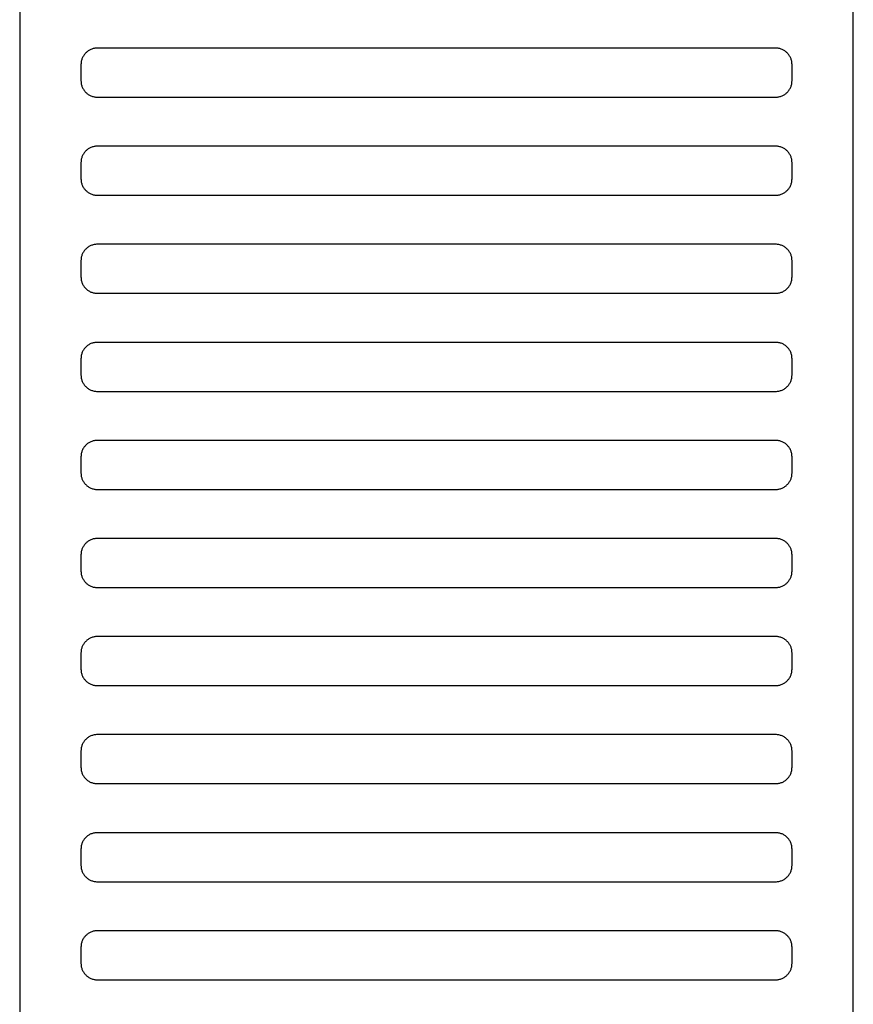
# Model space of a CAD drawing. Header units: millimetres. Extents: x -32221 to 212500, y 31663 to 93766.
# Tile 300 of 340: x 88788 to 88890, y 49596 to 49717. Entities that reach past the tile are written whole.
import ezdxf

# ---------------------------------------------------------------- set-up
doc = ezdxf.new("R2010")
doc.units = ezdxf.units.MM
doc.layers.add('Wyposazenie', color=250, linetype='Continuous')

msp = doc.modelspace()

# ---------------------------------------------------------------- linework, layer by layer
at = {"layer": 'Wyposazenie'}
for points in [[(88890.133, 48833.117), (88890.133, 50348.076), (88788.133, 50348.076), (88788.133, 48833.117)], [(88880.633, 49707.076), (88880.736, 49707.079), (88880.837, 49707.087), (88880.937, 49707.099), (88881.035, 49707.117), (88881.132, 49707.139), (88881.227, 49707.166), (88881.32, 49707.198), (88881.411, 49707.234), (88881.499, 49707.274), (88881.586, 49707.318), (88881.669, 49707.366), (88881.75, 49707.418), (88881.829, 49707.474), (88881.904, 49707.533), (88881.977, 49707.596), (88882.047, 49707.663), (88882.113, 49707.732), (88882.176, 49707.805), (88882.235, 49707.88), (88882.291, 49707.959), (88882.343, 49708.04), (88882.391, 49708.124), (88882.435, 49708.21), (88882.475, 49708.298), (88882.511, 49708.389), (88882.543, 49708.482), (88882.57, 49708.577), (88882.592, 49708.674), (88882.61, 49708.772), (88882.622, 49708.872), (88882.63, 49708.974), (88882.633, 49709.076), (88882.633, 49711.076), (88882.63, 49711.179), (88882.622, 49711.281), (88882.61, 49711.381), (88882.592, 49711.479), (88882.57, 49711.576), (88882.543, 49711.671), (88882.511, 49711.764), (88882.475, 49711.854), (88882.435, 49711.943), (88882.391, 49712.029), (88882.343, 49712.113), (88882.291, 49712.194), (88882.235, 49712.273), (88882.176, 49712.348), (88882.113, 49712.421), (88882.047, 49712.49), (88881.977, 49712.556), (88881.904, 49712.619), (88881.829, 49712.679), (88881.75, 49712.735), (88881.669, 49712.787), (88881.586, 49712.835), (88881.499, 49712.879), (88881.411, 49712.919), (88881.32, 49712.955), (88881.227, 49712.986), (88881.132, 49713.013), (88881.035, 49713.036), (88880.937, 49713.053), (88880.837, 49713.066), (88880.736, 49713.074), (88880.633, 49713.076), (88797.633, 49713.076), (88797.53, 49713.074), (88797.428, 49713.066), (88797.328, 49713.053), (88797.23, 49713.036), (88797.133, 49713.013), (88797.038, 49712.986), (88796.945, 49712.955), (88796.855, 49712.919), (88796.766, 49712.879), (88796.68, 49712.835), (88796.596, 49712.787), (88796.515, 49712.735), (88796.436, 49712.679), (88796.361, 49712.619), (88796.288, 49712.556), (88796.219, 49712.49), (88796.153, 49712.421), (88796.09, 49712.348), (88796.03, 49712.273), (88795.975, 49712.194), (88795.922, 49712.113), (88795.874, 49712.029), (88795.83, 49711.943), (88795.79, 49711.854), (88795.754, 49711.764), (88795.723, 49711.671), (88795.696, 49711.576), (88795.673, 49711.479), (88795.656, 49711.381), (88795.643, 49711.281), (88795.635, 49711.179), (88795.633, 49711.076), (88795.633, 49709.076), (88795.635, 49708.974), (88795.643, 49708.872), (88795.656, 49708.772), (88795.673, 49708.674), (88795.696, 49708.577), (88795.723, 49708.482), (88795.754, 49708.389), (88795.79, 49708.298), (88795.83, 49708.21), (88795.874, 49708.124), (88795.922, 49708.04), (88795.975, 49707.959), (88796.03, 49707.88), (88796.09, 49707.805), (88796.153, 49707.732), (88796.219, 49707.663), (88796.288, 49707.596), (88796.361, 49707.533), (88796.436, 49707.474), (88796.515, 49707.418), (88796.596, 49707.366), (88796.68, 49707.318), (88796.766, 49707.274), (88796.855, 49707.234), (88796.945, 49707.198), (88797.038, 49707.166), (88797.133, 49707.139), (88797.23, 49707.117), (88797.328, 49707.099), (88797.428, 49707.087), (88797.53, 49707.079), (88797.633, 49707.076)], [(88880.633, 49695.076), (88880.736, 49695.079), (88880.837, 49695.087), (88880.937, 49695.099), (88881.035, 49695.117), (88881.132, 49695.139), (88881.227, 49695.166), (88881.32, 49695.198), (88881.411, 49695.234), (88881.499, 49695.274), (88881.586, 49695.318), (88881.669, 49695.366), (88881.75, 49695.418), (88881.829, 49695.474), (88881.904, 49695.533), (88881.977, 49695.596), (88882.047, 49695.663), (88882.113, 49695.732), (88882.176, 49695.805), (88882.235, 49695.88), (88882.291, 49695.959), (88882.343, 49696.04), (88882.391, 49696.124), (88882.435, 49696.21), (88882.475, 49696.298), (88882.511, 49696.389), (88882.543, 49696.482), (88882.57, 49696.577), (88882.592, 49696.674), (88882.61, 49696.772), (88882.622, 49696.872), (88882.63, 49696.974), (88882.633, 49697.076), (88882.633, 49699.076), (88882.63, 49699.179), (88882.622, 49699.281), (88882.61, 49699.381), (88882.592, 49699.479), (88882.57, 49699.576), (88882.543, 49699.671), (88882.511, 49699.764), (88882.475, 49699.854), (88882.435, 49699.943), (88882.391, 49700.029), (88882.343, 49700.113), (88882.291, 49700.194), (88882.235, 49700.273), (88882.176, 49700.348), (88882.113, 49700.421), (88882.047, 49700.49), (88881.977, 49700.556), (88881.904, 49700.619), (88881.829, 49700.679), (88881.75, 49700.735), (88881.669, 49700.787), (88881.586, 49700.835), (88881.499, 49700.879), (88881.411, 49700.919), (88881.32, 49700.955), (88881.227, 49700.986), (88881.132, 49701.013), (88881.035, 49701.036), (88880.937, 49701.053), (88880.837, 49701.066), (88880.736, 49701.074), (88880.633, 49701.076), (88797.633, 49701.076), (88797.53, 49701.074), (88797.428, 49701.066), (88797.328, 49701.053), (88797.23, 49701.036), (88797.133, 49701.013), (88797.038, 49700.986), (88796.945, 49700.955), (88796.855, 49700.919), (88796.766, 49700.879), (88796.68, 49700.835), (88796.596, 49700.787), (88796.515, 49700.735), (88796.436, 49700.679), (88796.361, 49700.619), (88796.288, 49700.556), (88796.219, 49700.49), (88796.153, 49700.421), (88796.09, 49700.348), (88796.03, 49700.273), (88795.975, 49700.194), (88795.922, 49700.113), (88795.874, 49700.029), (88795.83, 49699.943), (88795.79, 49699.854), (88795.754, 49699.764), (88795.723, 49699.671), (88795.696, 49699.576), (88795.673, 49699.479), (88795.656, 49699.381), (88795.643, 49699.281), (88795.635, 49699.179), (88795.633, 49699.076), (88795.633, 49697.076), (88795.635, 49696.974), (88795.643, 49696.872), (88795.656, 49696.772), (88795.673, 49696.674), (88795.696, 49696.577), (88795.723, 49696.482), (88795.754, 49696.389), (88795.79, 49696.298), (88795.83, 49696.21), (88795.874, 49696.124), (88795.922, 49696.04), (88795.975, 49695.959), (88796.03, 49695.88), (88796.09, 49695.805), (88796.153, 49695.732), (88796.219, 49695.663), (88796.288, 49695.596), (88796.361, 49695.533), (88796.436, 49695.474), (88796.515, 49695.418), (88796.596, 49695.366), (88796.68, 49695.318), (88796.766, 49695.274), (88796.855, 49695.234), (88796.945, 49695.198), (88797.038, 49695.166), (88797.133, 49695.139), (88797.23, 49695.117), (88797.328, 49695.099), (88797.428, 49695.087), (88797.53, 49695.079), (88797.633, 49695.076)], [(88880.633, 49683.076), (88880.736, 49683.079), (88880.837, 49683.087), (88880.937, 49683.099), (88881.035, 49683.117), (88881.132, 49683.139), (88881.227, 49683.166), (88881.32, 49683.198), (88881.411, 49683.234), (88881.499, 49683.274), (88881.586, 49683.318), (88881.669, 49683.366), (88881.75, 49683.418), (88881.829, 49683.474), (88881.904, 49683.533), (88881.977, 49683.596), (88882.047, 49683.663), (88882.113, 49683.732), (88882.176, 49683.805), (88882.235, 49683.88), (88882.291, 49683.959), (88882.343, 49684.04), (88882.391, 49684.124), (88882.435, 49684.21), (88882.475, 49684.298), (88882.511, 49684.389), (88882.543, 49684.482), (88882.57, 49684.577), (88882.592, 49684.674), (88882.61, 49684.772), (88882.622, 49684.872), (88882.63, 49684.974), (88882.633, 49685.076), (88882.633, 49687.076), (88882.63, 49687.179), (88882.622, 49687.281), (88882.61, 49687.381), (88882.592, 49687.479), (88882.57, 49687.576), (88882.543, 49687.671), (88882.511, 49687.764), (88882.475, 49687.854), (88882.435, 49687.943), (88882.391, 49688.029), (88882.343, 49688.113), (88882.291, 49688.194), (88882.235, 49688.273), (88882.176, 49688.348), (88882.113, 49688.421), (88882.047, 49688.49), (88881.977, 49688.556), (88881.904, 49688.619), (88881.829, 49688.679), (88881.75, 49688.735), (88881.669, 49688.787), (88881.586, 49688.835), (88881.499, 49688.879), (88881.411, 49688.919), (88881.32, 49688.955), (88881.227, 49688.986), (88881.132, 49689.013), (88881.035, 49689.036), (88880.937, 49689.053), (88880.837, 49689.066), (88880.736, 49689.074), (88880.633, 49689.076), (88797.633, 49689.076), (88797.53, 49689.074), (88797.428, 49689.066), (88797.328, 49689.053), (88797.23, 49689.036), (88797.133, 49689.013), (88797.038, 49688.986), (88796.945, 49688.955), (88796.855, 49688.919), (88796.766, 49688.879), (88796.68, 49688.835), (88796.596, 49688.787), (88796.515, 49688.735), (88796.436, 49688.679), (88796.361, 49688.619), (88796.288, 49688.556), (88796.219, 49688.49), (88796.153, 49688.421), (88796.09, 49688.348), (88796.03, 49688.273), (88795.975, 49688.194), (88795.922, 49688.113), (88795.874, 49688.029), (88795.83, 49687.943), (88795.79, 49687.854), (88795.754, 49687.764), (88795.723, 49687.671), (88795.696, 49687.576), (88795.673, 49687.479), (88795.656, 49687.381), (88795.643, 49687.281), (88795.635, 49687.179), (88795.633, 49687.076), (88795.633, 49685.076), (88795.635, 49684.974), (88795.643, 49684.872), (88795.656, 49684.772), (88795.673, 49684.674), (88795.696, 49684.577), (88795.723, 49684.482), (88795.754, 49684.389), (88795.79, 49684.298), (88795.83, 49684.21), (88795.874, 49684.124), (88795.922, 49684.04), (88795.975, 49683.959), (88796.03, 49683.88), (88796.09, 49683.805), (88796.153, 49683.732), (88796.219, 49683.663), (88796.288, 49683.596), (88796.361, 49683.533), (88796.436, 49683.474), (88796.515, 49683.418), (88796.596, 49683.366), (88796.68, 49683.318), (88796.766, 49683.274), (88796.855, 49683.234), (88796.945, 49683.198), (88797.038, 49683.166), (88797.133, 49683.139), (88797.23, 49683.117), (88797.328, 49683.099), (88797.428, 49683.087), (88797.53, 49683.079), (88797.633, 49683.076)], [(88880.633, 49671.076), (88880.736, 49671.079), (88880.837, 49671.087), (88880.937, 49671.099), (88881.035, 49671.117), (88881.132, 49671.139), (88881.227, 49671.166), (88881.32, 49671.198), (88881.411, 49671.234), (88881.499, 49671.274), (88881.586, 49671.318), (88881.669, 49671.366), (88881.75, 49671.418), (88881.829, 49671.474), (88881.904, 49671.533), (88881.977, 49671.596), (88882.047, 49671.663), (88882.113, 49671.732), (88882.176, 49671.805), (88882.235, 49671.88), (88882.291, 49671.959), (88882.343, 49672.04), (88882.391, 49672.124), (88882.435, 49672.21), (88882.475, 49672.298), (88882.511, 49672.389), (88882.543, 49672.482), (88882.57, 49672.577), (88882.592, 49672.674), (88882.61, 49672.772), (88882.622, 49672.872), (88882.63, 49672.974), (88882.633, 49673.076), (88882.633, 49675.076), (88882.63, 49675.179), (88882.622, 49675.281), (88882.61, 49675.381), (88882.592, 49675.479), (88882.57, 49675.576), (88882.543, 49675.671), (88882.511, 49675.764), (88882.475, 49675.854), (88882.435, 49675.943), (88882.391, 49676.029), (88882.343, 49676.113), (88882.291, 49676.194), (88882.235, 49676.273), (88882.176, 49676.348), (88882.113, 49676.421), (88882.047, 49676.49), (88881.977, 49676.556), (88881.904, 49676.619), (88881.829, 49676.679), (88881.75, 49676.735), (88881.669, 49676.787), (88881.586, 49676.835), (88881.499, 49676.879), (88881.411, 49676.919), (88881.32, 49676.955), (88881.227, 49676.986), (88881.132, 49677.013), (88881.035, 49677.036), (88880.937, 49677.053), (88880.837, 49677.066), (88880.736, 49677.074), (88880.633, 49677.076), (88797.633, 49677.076), (88797.53, 49677.074), (88797.428, 49677.066), (88797.328, 49677.053), (88797.23, 49677.036), (88797.133, 49677.013), (88797.038, 49676.986), (88796.945, 49676.955), (88796.855, 49676.919), (88796.766, 49676.879), (88796.68, 49676.835), (88796.596, 49676.787), (88796.515, 49676.735), (88796.436, 49676.679), (88796.361, 49676.619), (88796.288, 49676.556), (88796.219, 49676.49), (88796.153, 49676.421), (88796.09, 49676.348), (88796.03, 49676.273), (88795.975, 49676.194), (88795.922, 49676.113), (88795.874, 49676.029), (88795.83, 49675.943), (88795.79, 49675.854), (88795.754, 49675.764), (88795.723, 49675.671), (88795.696, 49675.576), (88795.673, 49675.479), (88795.656, 49675.381), (88795.643, 49675.281), (88795.635, 49675.179), (88795.633, 49675.076), (88795.633, 49673.076), (88795.635, 49672.974), (88795.643, 49672.872), (88795.656, 49672.772), (88795.673, 49672.674), (88795.696, 49672.577), (88795.723, 49672.482), (88795.754, 49672.389), (88795.79, 49672.298), (88795.83, 49672.21), (88795.874, 49672.124), (88795.922, 49672.04), (88795.975, 49671.959), (88796.03, 49671.88), (88796.09, 49671.805), (88796.153, 49671.732), (88796.219, 49671.663), (88796.288, 49671.596), (88796.361, 49671.533), (88796.436, 49671.474), (88796.515, 49671.418), (88796.596, 49671.366), (88796.68, 49671.318), (88796.766, 49671.274), (88796.855, 49671.234), (88796.945, 49671.198), (88797.038, 49671.166), (88797.133, 49671.139), (88797.23, 49671.117), (88797.328, 49671.099), (88797.428, 49671.087), (88797.53, 49671.079), (88797.633, 49671.076)], [(88880.633, 49659.076), (88880.736, 49659.079), (88880.837, 49659.087), (88880.937, 49659.099), (88881.035, 49659.117), (88881.132, 49659.139), (88881.227, 49659.166), (88881.32, 49659.198), (88881.411, 49659.234), (88881.499, 49659.274), (88881.586, 49659.318), (88881.669, 49659.366), (88881.75, 49659.418), (88881.829, 49659.474), (88881.904, 49659.533), (88881.977, 49659.596), (88882.047, 49659.663), (88882.113, 49659.732), (88882.176, 49659.805), (88882.235, 49659.88), (88882.291, 49659.959), (88882.343, 49660.04), (88882.391, 49660.124), (88882.435, 49660.21), (88882.475, 49660.298), (88882.511, 49660.389), (88882.543, 49660.482), (88882.57, 49660.577), (88882.592, 49660.674), (88882.61, 49660.772), (88882.622, 49660.872), (88882.63, 49660.974), (88882.633, 49661.076), (88882.633, 49663.076), (88882.63, 49663.179), (88882.622, 49663.281), (88882.61, 49663.381), (88882.592, 49663.479), (88882.57, 49663.576), (88882.543, 49663.671), (88882.511, 49663.764), (88882.475, 49663.854), (88882.435, 49663.943), (88882.391, 49664.029), (88882.343, 49664.113), (88882.291, 49664.194), (88882.235, 49664.273), (88882.176, 49664.348), (88882.113, 49664.421), (88882.047, 49664.49), (88881.977, 49664.556), (88881.904, 49664.619), (88881.829, 49664.679), (88881.75, 49664.735), (88881.669, 49664.787), (88881.586, 49664.835), (88881.499, 49664.879), (88881.411, 49664.919), (88881.32, 49664.955), (88881.227, 49664.986), (88881.132, 49665.013), (88881.035, 49665.036), (88880.937, 49665.053), (88880.837, 49665.066), (88880.736, 49665.074), (88880.633, 49665.076), (88797.633, 49665.076), (88797.53, 49665.074), (88797.428, 49665.066), (88797.328, 49665.053), (88797.23, 49665.036), (88797.133, 49665.013), (88797.038, 49664.986), (88796.945, 49664.955), (88796.855, 49664.919), (88796.766, 49664.879), (88796.68, 49664.835), (88796.596, 49664.787), (88796.515, 49664.735), (88796.436, 49664.679), (88796.361, 49664.619), (88796.288, 49664.556), (88796.219, 49664.49), (88796.153, 49664.421), (88796.09, 49664.348), (88796.03, 49664.273), (88795.975, 49664.194), (88795.922, 49664.113), (88795.874, 49664.029), (88795.83, 49663.943), (88795.79, 49663.854), (88795.754, 49663.764), (88795.723, 49663.671), (88795.696, 49663.576), (88795.673, 49663.479), (88795.656, 49663.381), (88795.643, 49663.281), (88795.635, 49663.179), (88795.633, 49663.076), (88795.633, 49661.076), (88795.635, 49660.974), (88795.643, 49660.872), (88795.656, 49660.772), (88795.673, 49660.674), (88795.696, 49660.577), (88795.723, 49660.482), (88795.754, 49660.389), (88795.79, 49660.298), (88795.83, 49660.21), (88795.874, 49660.124), (88795.922, 49660.04), (88795.975, 49659.959), (88796.03, 49659.88), (88796.09, 49659.805), (88796.153, 49659.732), (88796.219, 49659.663), (88796.288, 49659.596), (88796.361, 49659.533), (88796.436, 49659.474), (88796.515, 49659.418), (88796.596, 49659.366), (88796.68, 49659.318), (88796.766, 49659.274), (88796.855, 49659.234), (88796.945, 49659.198), (88797.038, 49659.166), (88797.133, 49659.139), (88797.23, 49659.117), (88797.328, 49659.099), (88797.428, 49659.087), (88797.53, 49659.079), (88797.633, 49659.076)], [(88880.633, 49647.076), (88880.736, 49647.079), (88880.837, 49647.087), (88880.937, 49647.099), (88881.035, 49647.117), (88881.132, 49647.139), (88881.227, 49647.166), (88881.32, 49647.198), (88881.411, 49647.234), (88881.499, 49647.274), (88881.586, 49647.318), (88881.669, 49647.366), (88881.75, 49647.418), (88881.829, 49647.474), (88881.904, 49647.533), (88881.977, 49647.596), (88882.047, 49647.663), (88882.113, 49647.732), (88882.176, 49647.805), (88882.235, 49647.88), (88882.291, 49647.959), (88882.343, 49648.04), (88882.391, 49648.124), (88882.435, 49648.21), (88882.475, 49648.298), (88882.511, 49648.389), (88882.543, 49648.482), (88882.57, 49648.577), (88882.592, 49648.674), (88882.61, 49648.772), (88882.622, 49648.872), (88882.63, 49648.974), (88882.633, 49649.076), (88882.633, 49651.076), (88882.63, 49651.179), (88882.622, 49651.281), (88882.61, 49651.381), (88882.592, 49651.479), (88882.57, 49651.576), (88882.543, 49651.671), (88882.511, 49651.764), (88882.475, 49651.854), (88882.435, 49651.943), (88882.391, 49652.029), (88882.343, 49652.113), (88882.291, 49652.194), (88882.235, 49652.273), (88882.176, 49652.348), (88882.113, 49652.421), (88882.047, 49652.49), (88881.977, 49652.556), (88881.904, 49652.619), (88881.829, 49652.679), (88881.75, 49652.735), (88881.669, 49652.787), (88881.586, 49652.835), (88881.499, 49652.879), (88881.411, 49652.919), (88881.32, 49652.955), (88881.227, 49652.986), (88881.132, 49653.013), (88881.035, 49653.036), (88880.937, 49653.053), (88880.837, 49653.066), (88880.736, 49653.074), (88880.633, 49653.076), (88797.633, 49653.076), (88797.53, 49653.074), (88797.428, 49653.066), (88797.328, 49653.053), (88797.23, 49653.036), (88797.133, 49653.013), (88797.038, 49652.986), (88796.945, 49652.955), (88796.855, 49652.919), (88796.766, 49652.879), (88796.68, 49652.835), (88796.596, 49652.787), (88796.515, 49652.735), (88796.436, 49652.679), (88796.361, 49652.619), (88796.288, 49652.556), (88796.219, 49652.49), (88796.153, 49652.421), (88796.09, 49652.348), (88796.03, 49652.273), (88795.975, 49652.194), (88795.922, 49652.113), (88795.874, 49652.029), (88795.83, 49651.943), (88795.79, 49651.854), (88795.754, 49651.764), (88795.723, 49651.671), (88795.696, 49651.576), (88795.673, 49651.479), (88795.656, 49651.381), (88795.643, 49651.281), (88795.635, 49651.179), (88795.633, 49651.076), (88795.633, 49649.076), (88795.635, 49648.974), (88795.643, 49648.872), (88795.656, 49648.772), (88795.673, 49648.674), (88795.696, 49648.577), (88795.723, 49648.482), (88795.754, 49648.389), (88795.79, 49648.298), (88795.83, 49648.21), (88795.874, 49648.124), (88795.922, 49648.04), (88795.975, 49647.959), (88796.03, 49647.88), (88796.09, 49647.805), (88796.153, 49647.732), (88796.219, 49647.663), (88796.288, 49647.596), (88796.361, 49647.533), (88796.436, 49647.474), (88796.515, 49647.418), (88796.596, 49647.366), (88796.68, 49647.318), (88796.766, 49647.274), (88796.855, 49647.234), (88796.945, 49647.198), (88797.038, 49647.166), (88797.133, 49647.139), (88797.23, 49647.117), (88797.328, 49647.099), (88797.428, 49647.087), (88797.53, 49647.079), (88797.633, 49647.076)], [(88880.633, 49635.076), (88880.736, 49635.079), (88880.837, 49635.087), (88880.937, 49635.099), (88881.035, 49635.117), (88881.132, 49635.139), (88881.227, 49635.166), (88881.32, 49635.198), (88881.411, 49635.234), (88881.499, 49635.274), (88881.586, 49635.318), (88881.669, 49635.366), (88881.75, 49635.418), (88881.829, 49635.474), (88881.904, 49635.533), (88881.977, 49635.596), (88882.047, 49635.663), (88882.113, 49635.732), (88882.176, 49635.805), (88882.235, 49635.88), (88882.291, 49635.959), (88882.343, 49636.04), (88882.391, 49636.124), (88882.435, 49636.21), (88882.475, 49636.298), (88882.511, 49636.389), (88882.543, 49636.482), (88882.57, 49636.577), (88882.592, 49636.674), (88882.61, 49636.772), (88882.622, 49636.872), (88882.63, 49636.974), (88882.633, 49637.076), (88882.633, 49639.076), (88882.63, 49639.179), (88882.622, 49639.281), (88882.61, 49639.381), (88882.592, 49639.479), (88882.57, 49639.576), (88882.543, 49639.671), (88882.511, 49639.764), (88882.475, 49639.854), (88882.435, 49639.943), (88882.391, 49640.029), (88882.343, 49640.113), (88882.291, 49640.194), (88882.235, 49640.273), (88882.176, 49640.348), (88882.113, 49640.421), (88882.047, 49640.49), (88881.977, 49640.556), (88881.904, 49640.619), (88881.829, 49640.679), (88881.75, 49640.735), (88881.669, 49640.787), (88881.586, 49640.835), (88881.499, 49640.879), (88881.411, 49640.919), (88881.32, 49640.955), (88881.227, 49640.986), (88881.132, 49641.013), (88881.035, 49641.036), (88880.937, 49641.053), (88880.837, 49641.066), (88880.736, 49641.074), (88880.633, 49641.076), (88797.633, 49641.076), (88797.53, 49641.074), (88797.428, 49641.066), (88797.328, 49641.053), (88797.23, 49641.036), (88797.133, 49641.013), (88797.038, 49640.986), (88796.945, 49640.955), (88796.855, 49640.919), (88796.766, 49640.879), (88796.68, 49640.835), (88796.596, 49640.787), (88796.515, 49640.735), (88796.436, 49640.679), (88796.361, 49640.619), (88796.288, 49640.556), (88796.219, 49640.49), (88796.153, 49640.421), (88796.09, 49640.348), (88796.03, 49640.273), (88795.975, 49640.194), (88795.922, 49640.113), (88795.874, 49640.029), (88795.83, 49639.943), (88795.79, 49639.854), (88795.754, 49639.764), (88795.723, 49639.671), (88795.696, 49639.576), (88795.673, 49639.479), (88795.656, 49639.381), (88795.643, 49639.281), (88795.635, 49639.179), (88795.633, 49639.076), (88795.633, 49637.076), (88795.635, 49636.974), (88795.643, 49636.872), (88795.656, 49636.772), (88795.673, 49636.674), (88795.696, 49636.577), (88795.723, 49636.482), (88795.754, 49636.389), (88795.79, 49636.298), (88795.83, 49636.21), (88795.874, 49636.124), (88795.922, 49636.04), (88795.975, 49635.959), (88796.03, 49635.88), (88796.09, 49635.805), (88796.153, 49635.732), (88796.219, 49635.663), (88796.288, 49635.596), (88796.361, 49635.533), (88796.436, 49635.474), (88796.515, 49635.418), (88796.596, 49635.366), (88796.68, 49635.318), (88796.766, 49635.274), (88796.855, 49635.234), (88796.945, 49635.198), (88797.038, 49635.166), (88797.133, 49635.139), (88797.23, 49635.117), (88797.328, 49635.099), (88797.428, 49635.087), (88797.53, 49635.079), (88797.633, 49635.076)], [(88880.633, 49623.076), (88880.736, 49623.079), (88880.837, 49623.087), (88880.937, 49623.099), (88881.035, 49623.117), (88881.132, 49623.139), (88881.227, 49623.166), (88881.32, 49623.198), (88881.411, 49623.234), (88881.499, 49623.274), (88881.586, 49623.318), (88881.669, 49623.366), (88881.75, 49623.418), (88881.829, 49623.474), (88881.904, 49623.533), (88881.977, 49623.596), (88882.047, 49623.663), (88882.113, 49623.732), (88882.176, 49623.805), (88882.235, 49623.88), (88882.291, 49623.959), (88882.343, 49624.04), (88882.391, 49624.124), (88882.435, 49624.21), (88882.475, 49624.298), (88882.511, 49624.389), (88882.543, 49624.482), (88882.57, 49624.577), (88882.592, 49624.674), (88882.61, 49624.772), (88882.622, 49624.872), (88882.63, 49624.974), (88882.633, 49625.076), (88882.633, 49627.076), (88882.63, 49627.179), (88882.622, 49627.281), (88882.61, 49627.381), (88882.592, 49627.479), (88882.57, 49627.576), (88882.543, 49627.671), (88882.511, 49627.764), (88882.475, 49627.854), (88882.435, 49627.943), (88882.391, 49628.029), (88882.343, 49628.113), (88882.291, 49628.194), (88882.235, 49628.273), (88882.176, 49628.348), (88882.113, 49628.421), (88882.047, 49628.49), (88881.977, 49628.556), (88881.904, 49628.619), (88881.829, 49628.679), (88881.75, 49628.735), (88881.669, 49628.787), (88881.586, 49628.835), (88881.499, 49628.879), (88881.411, 49628.919), (88881.32, 49628.955), (88881.227, 49628.986), (88881.132, 49629.013), (88881.035, 49629.036), (88880.937, 49629.053), (88880.837, 49629.066), (88880.736, 49629.074), (88880.633, 49629.076), (88797.633, 49629.076), (88797.53, 49629.074), (88797.428, 49629.066), (88797.328, 49629.053), (88797.23, 49629.036), (88797.133, 49629.013), (88797.038, 49628.986), (88796.945, 49628.955), (88796.855, 49628.919), (88796.766, 49628.879), (88796.68, 49628.835), (88796.596, 49628.787), (88796.515, 49628.735), (88796.436, 49628.679), (88796.361, 49628.619), (88796.288, 49628.556), (88796.219, 49628.49), (88796.153, 49628.421), (88796.09, 49628.348), (88796.03, 49628.273), (88795.975, 49628.194), (88795.922, 49628.113), (88795.874, 49628.029), (88795.83, 49627.943), (88795.79, 49627.854), (88795.754, 49627.764), (88795.723, 49627.671), (88795.696, 49627.576), (88795.673, 49627.479), (88795.656, 49627.381), (88795.643, 49627.281), (88795.635, 49627.179), (88795.633, 49627.076), (88795.633, 49625.076), (88795.635, 49624.974), (88795.643, 49624.872), (88795.656, 49624.772), (88795.673, 49624.674), (88795.696, 49624.577), (88795.723, 49624.482), (88795.754, 49624.389), (88795.79, 49624.298), (88795.83, 49624.21), (88795.874, 49624.124), (88795.922, 49624.04), (88795.975, 49623.959), (88796.03, 49623.88), (88796.09, 49623.805), (88796.153, 49623.732), (88796.219, 49623.663), (88796.288, 49623.596), (88796.361, 49623.533), (88796.436, 49623.474), (88796.515, 49623.418), (88796.596, 49623.366), (88796.68, 49623.318), (88796.766, 49623.274), (88796.855, 49623.234), (88796.945, 49623.198), (88797.038, 49623.166), (88797.133, 49623.139), (88797.23, 49623.117), (88797.328, 49623.099), (88797.428, 49623.087), (88797.53, 49623.079), (88797.633, 49623.076)], [(88880.633, 49611.076), (88880.736, 49611.079), (88880.837, 49611.087), (88880.937, 49611.099), (88881.035, 49611.117), (88881.132, 49611.139), (88881.227, 49611.166), (88881.32, 49611.198), (88881.411, 49611.234), (88881.499, 49611.274), (88881.586, 49611.318), (88881.669, 49611.366), (88881.75, 49611.418), (88881.829, 49611.474), (88881.904, 49611.533), (88881.977, 49611.596), (88882.047, 49611.663), (88882.113, 49611.732), (88882.176, 49611.805), (88882.235, 49611.88), (88882.291, 49611.959), (88882.343, 49612.04), (88882.391, 49612.124), (88882.435, 49612.21), (88882.475, 49612.298), (88882.511, 49612.389), (88882.543, 49612.482), (88882.57, 49612.577), (88882.592, 49612.674), (88882.61, 49612.772), (88882.622, 49612.872), (88882.63, 49612.974), (88882.633, 49613.076), (88882.633, 49615.076), (88882.63, 49615.179), (88882.622, 49615.281), (88882.61, 49615.381), (88882.592, 49615.479), (88882.57, 49615.576), (88882.543, 49615.671), (88882.511, 49615.764), (88882.475, 49615.854), (88882.435, 49615.943), (88882.391, 49616.029), (88882.343, 49616.113), (88882.291, 49616.194), (88882.235, 49616.273), (88882.176, 49616.348), (88882.113, 49616.421), (88882.047, 49616.49), (88881.977, 49616.556), (88881.904, 49616.619), (88881.829, 49616.679), (88881.75, 49616.735), (88881.669, 49616.787), (88881.586, 49616.835), (88881.499, 49616.879), (88881.411, 49616.919), (88881.32, 49616.955), (88881.227, 49616.986), (88881.132, 49617.013), (88881.035, 49617.036), (88880.937, 49617.053), (88880.837, 49617.066), (88880.736, 49617.074), (88880.633, 49617.076), (88797.633, 49617.076), (88797.53, 49617.074), (88797.428, 49617.066), (88797.328, 49617.053), (88797.23, 49617.036), (88797.133, 49617.013), (88797.038, 49616.986), (88796.945, 49616.955), (88796.855, 49616.919), (88796.766, 49616.879), (88796.68, 49616.835), (88796.596, 49616.787), (88796.515, 49616.735), (88796.436, 49616.679), (88796.361, 49616.619), (88796.288, 49616.556), (88796.219, 49616.49), (88796.153, 49616.421), (88796.09, 49616.348), (88796.03, 49616.273), (88795.975, 49616.194), (88795.922, 49616.113), (88795.874, 49616.029), (88795.83, 49615.943), (88795.79, 49615.854), (88795.754, 49615.764), (88795.723, 49615.671), (88795.696, 49615.576), (88795.673, 49615.479), (88795.656, 49615.381), (88795.643, 49615.281), (88795.635, 49615.179), (88795.633, 49615.076), (88795.633, 49613.076), (88795.635, 49612.974), (88795.643, 49612.872), (88795.656, 49612.772), (88795.673, 49612.674), (88795.696, 49612.577), (88795.723, 49612.482), (88795.754, 49612.389), (88795.79, 49612.298), (88795.83, 49612.21), (88795.874, 49612.124), (88795.922, 49612.04), (88795.975, 49611.959), (88796.03, 49611.88), (88796.09, 49611.805), (88796.153, 49611.732), (88796.219, 49611.663), (88796.288, 49611.596), (88796.361, 49611.533), (88796.436, 49611.474), (88796.515, 49611.418), (88796.596, 49611.366), (88796.68, 49611.318), (88796.766, 49611.274), (88796.855, 49611.234), (88796.945, 49611.198), (88797.038, 49611.166), (88797.133, 49611.139), (88797.23, 49611.117), (88797.328, 49611.099), (88797.428, 49611.087), (88797.53, 49611.079), (88797.633, 49611.076)], [(88880.633, 49599.076), (88880.736, 49599.079), (88880.837, 49599.087), (88880.937, 49599.099), (88881.035, 49599.117), (88881.132, 49599.139), (88881.227, 49599.166), (88881.32, 49599.198), (88881.411, 49599.234), (88881.499, 49599.274), (88881.586, 49599.318), (88881.669, 49599.366), (88881.75, 49599.418), (88881.829, 49599.474), (88881.904, 49599.533), (88881.977, 49599.596), (88882.047, 49599.663), (88882.113, 49599.732), (88882.176, 49599.805), (88882.235, 49599.88), (88882.291, 49599.959), (88882.343, 49600.04), (88882.391, 49600.124), (88882.435, 49600.21), (88882.475, 49600.298), (88882.511, 49600.389), (88882.543, 49600.482), (88882.57, 49600.577), (88882.592, 49600.674), (88882.61, 49600.772), (88882.622, 49600.872), (88882.63, 49600.974), (88882.633, 49601.076), (88882.633, 49603.076), (88882.63, 49603.179), (88882.622, 49603.281), (88882.61, 49603.381), (88882.592, 49603.479), (88882.57, 49603.576), (88882.543, 49603.671), (88882.511, 49603.764), (88882.475, 49603.854), (88882.435, 49603.943), (88882.391, 49604.029), (88882.343, 49604.113), (88882.291, 49604.194), (88882.235, 49604.273), (88882.176, 49604.348), (88882.113, 49604.421), (88882.047, 49604.49), (88881.977, 49604.556), (88881.904, 49604.619), (88881.829, 49604.679), (88881.75, 49604.735), (88881.669, 49604.787), (88881.586, 49604.835), (88881.499, 49604.879), (88881.411, 49604.919), (88881.32, 49604.955), (88881.227, 49604.986), (88881.132, 49605.013), (88881.035, 49605.036), (88880.937, 49605.053), (88880.837, 49605.066), (88880.736, 49605.074), (88880.633, 49605.076), (88797.633, 49605.076), (88797.53, 49605.074), (88797.428, 49605.066), (88797.328, 49605.053), (88797.23, 49605.036), (88797.133, 49605.013), (88797.038, 49604.986), (88796.945, 49604.955), (88796.855, 49604.919), (88796.766, 49604.879), (88796.68, 49604.835), (88796.596, 49604.787), (88796.515, 49604.735), (88796.436, 49604.679), (88796.361, 49604.619), (88796.288, 49604.556), (88796.219, 49604.49), (88796.153, 49604.421), (88796.09, 49604.348), (88796.03, 49604.273), (88795.975, 49604.194), (88795.922, 49604.113), (88795.874, 49604.029), (88795.83, 49603.943), (88795.79, 49603.854), (88795.754, 49603.764), (88795.723, 49603.671), (88795.696, 49603.576), (88795.673, 49603.479), (88795.656, 49603.381), (88795.643, 49603.281), (88795.635, 49603.179), (88795.633, 49603.076), (88795.633, 49601.076), (88795.635, 49600.974), (88795.643, 49600.872), (88795.656, 49600.772), (88795.673, 49600.674), (88795.696, 49600.577), (88795.723, 49600.482), (88795.754, 49600.389), (88795.79, 49600.298), (88795.83, 49600.21), (88795.874, 49600.124), (88795.922, 49600.04), (88795.975, 49599.959), (88796.03, 49599.88), (88796.09, 49599.805), (88796.153, 49599.732), (88796.219, 49599.663), (88796.288, 49599.596), (88796.361, 49599.533), (88796.436, 49599.474), (88796.515, 49599.418), (88796.596, 49599.366), (88796.68, 49599.318), (88796.766, 49599.274), (88796.855, 49599.234), (88796.945, 49599.198), (88797.038, 49599.166), (88797.133, 49599.139), (88797.23, 49599.117), (88797.328, 49599.099), (88797.428, 49599.087), (88797.53, 49599.079), (88797.633, 49599.076)]]:
    msp.add_lwpolyline(points, close=True, dxfattribs=at)

doc.saveas('drawing.dxf')
